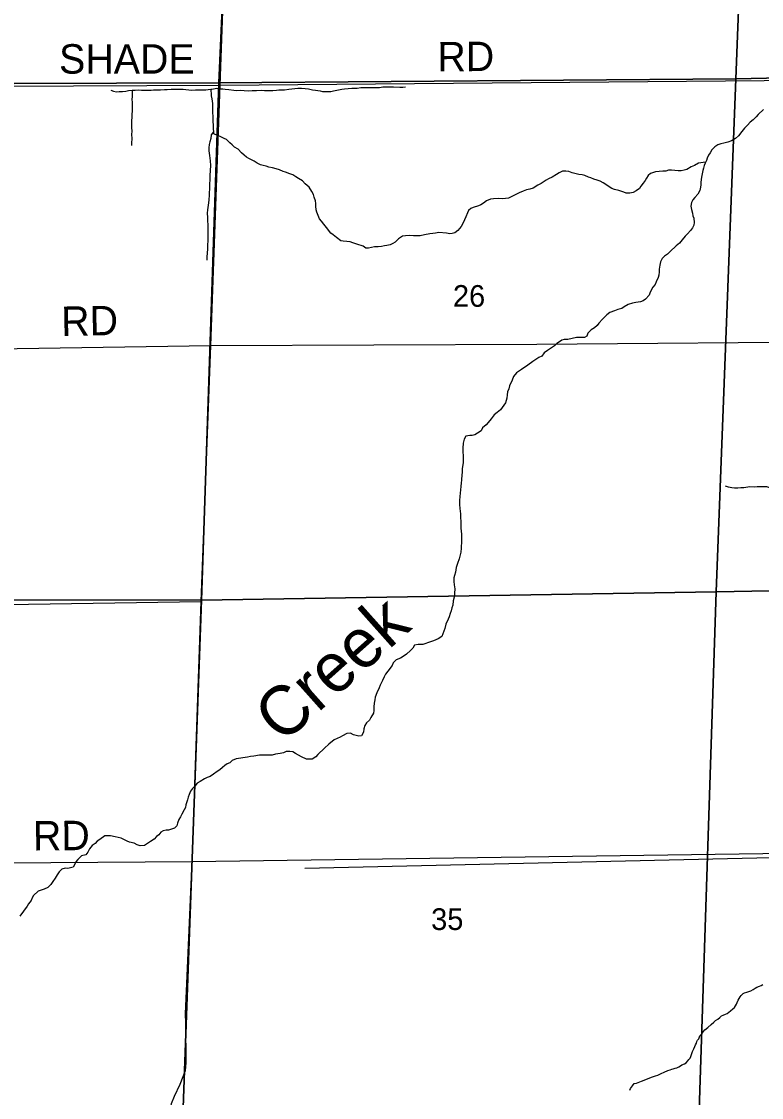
# Model space of a CAD drawing. Extents: x 1588073 to 2013523, y 1090242 to 1357120.
# Drawn here: x 1767971 to 1775515, y 1218338 to 1229306 of the extents above; entities that cross this region are included whole.
import ezdxf

# ---------------------------------------------------------------- set-up
doc = ezdxf.new("R2010")
doc.units = 0
for name, color, linetype in [('GM_X_County_Road', 7, 'Continuous'), ('GM_X_County_Road_Text', 7, 'Continuous'), ('GM_X_Minor_River', 7, 'Continuous'), ('GM_X_Minor_River_Text', 7, 'Continuous'), ('GM_X_Section', 7, 'Continuous'), ('GM_X_Section_Text', 7, 'Continuous'), ('GM_X_State_Route', 7, 'Continuous'), ('GM_X_Township_Road', 7, 'Continuous'), ('GM_X_Township_Road_Text', 7, 'Continuous')]:
    doc.layers.add(name, color=color, linetype=linetype)

msp = doc.modelspace()

# ---------------------------------------------------------------- linework, layer by layer
at = {"layer": 'GM_X_County_Road'}
for points in [[(1769996, 1228658), (1775940, 1228707), (1776587, 1228717), (1780517, 1228778)], [(1764760, 1228634), (1769996, 1228658)], [(1769711, 1220744), (1776257, 1220834), (1778549, 1220881), (1780065, 1220912), (1780133, 1220902), (1780135, 1220902)], [(1763464, 1220698), (1769711, 1220744)]]:
    msp.add_lwpolyline(points, dxfattribs=at)
at = {"layer": 'GM_X_Minor_River'}
msp.add_line((1770860, 1220676), (1778537, 1220848), dxfattribs=at)
for points in [[(1768882, 1228608), (1768908, 1228597), (1768938, 1228591), (1768966, 1228593), (1769000, 1228593), (1769034, 1228596), (1769063, 1228602), (1769099, 1228606), (1769129, 1228607), (1769167, 1228611), (1769193, 1228607), (1769227, 1228608), (1769255, 1228608), (1769293, 1228606), (1769317, 1228610), (1769343, 1228609), (1769387, 1228611), (1769429, 1228612), (1769456, 1228614), (1769498, 1228616), (1769530, 1228617), (1769560, 1228617), (1769586, 1228615), (1769618, 1228615), (1769646, 1228612), (1769708, 1228608), (1769744, 1228609), (1769768, 1228611), (1769826, 1228611), (1769850, 1228610), (1769875, 1228612), (1769927, 1228620), (1769961, 1228627), (1769995, 1228621), (1770025, 1228619), (1770049, 1228616), (1770085, 1228612), (1770135, 1228608), (1770165, 1228603), (1770205, 1228605), (1770241, 1228602), (1770283, 1228600), (1770324, 1228602), (1770368, 1228603), (1770416, 1228605), (1770450, 1228604), (1770496, 1228602), (1770532, 1228604), (1770572, 1228607), (1770596, 1228609), (1770652, 1228610), (1770697, 1228618), (1770757, 1228623), (1770789, 1228627), (1770825, 1228627), (1770863, 1228624), (1770897, 1228620), (1770937, 1228610), (1770969, 1228605), (1771015, 1228599), (1771039, 1228593), (1771089, 1228592), (1771123, 1228594), (1771151, 1228598), (1771186, 1228607), (1771236, 1228615), (1771264, 1228620), (1771338, 1228626), (1771394, 1228627), (1771430, 1228633), (1771454, 1228633), (1771509, 1228634), (1771537, 1228634), (1771581, 1228635), (1771621, 1228635), (1771655, 1228639), (1771685, 1228640), (1771719, 1228642), (1771763, 1228642), (1771827, 1228637), (1771859, 1228637), (1771886, 1228640)], [(1769095, 1228043), (1769097, 1228057), (1769098, 1228125), (1769097, 1228145), (1769098, 1228199), (1769096, 1228217), (1769097, 1228300), (1769098, 1228326), (1769100, 1228340), (1769101, 1228370), (1769103, 1228384), (1769104, 1228472), (1769103, 1228490), (1769101, 1228504), (1769102, 1228550), (1769102, 1228566), (1769104, 1228586), (1769104, 1228604)], [(1769906, 1228617), (1769902, 1228600), (1769904, 1228574), (1769906, 1228550), (1769910, 1228519), (1769915, 1228495), (1769917, 1228469), (1769919, 1228439), (1769918, 1228379), (1769920, 1228339), (1769920, 1228303), (1769928, 1228162)], [(1775536, 1228410), (1775481, 1228359), (1775461, 1228335), (1775429, 1228305), (1775400, 1228279), (1775372, 1228249), (1775342, 1228220), (1775315, 1228184), (1775281, 1228142), (1775248, 1228112), (1775208, 1228091), (1775170, 1228077), (1775130, 1228067), (1775099, 1228060), (1775069, 1228048), (1775039, 1228030), (1775009, 1227998), (1774990, 1227969), (1774976, 1227945), (1774962, 1227913), (1774953, 1227889), (1774939, 1227861), (1774931, 1227837), (1774923, 1227811), (1774918, 1227787), (1774902, 1227719), (1774899, 1227695), (1774895, 1227665), (1774895, 1227641), (1774893, 1227617), (1774886, 1227583), (1774866, 1227545), (1774835, 1227513), (1774815, 1227487), (1774801, 1227461), (1774794, 1227425), (1774802, 1227389), (1774812, 1227351), (1774816, 1227325), (1774825, 1227301), (1774829, 1227256), (1774825, 1227230), (1774812, 1227204), (1774792, 1227175), (1774762, 1227143), (1774735, 1227117), (1774705, 1227081), (1774678, 1227045), (1774646, 1227020), (1774585, 1226962), (1774557, 1226936), (1774527, 1226913), (1774502, 1226889), (1774484, 1226855)], [(1769927, 1228180), (1769906, 1228151), (1769900, 1228113), (1769891, 1228079), (1769885, 1228053), (1769881, 1228017), (1769882, 1227987), (1769886, 1227942), (1769893, 1227886), (1769897, 1227838), (1769896, 1227788), (1769892, 1227738), (1769890, 1227702), (1769889, 1227640), (1769887, 1227596), (1769884, 1227564), (1769884, 1227537), (1769881, 1227487), (1769877, 1227457), (1769869, 1227409), (1769868, 1227385), (1769864, 1227353), (1769866, 1227309), (1769867, 1227267), (1769869, 1227241), (1769869, 1227199), (1769870, 1227163), (1769870, 1227125), (1769872, 1227097), (1769869, 1227066), (1769867, 1227032), (1769866, 1226986), (1769864, 1226948), (1769862, 1226904), (1769859, 1226872)], [(1771571, 1227008), (1771539, 1227002), (1771510, 1226996), (1771482, 1226995), (1771453, 1227015), (1771389, 1227036), (1771349, 1227050), (1771321, 1227060), (1771289, 1227065), (1771249, 1227067), (1771225, 1227071), (1771181, 1227104), (1771149, 1227132), (1771123, 1227150), (1771082, 1227207), (1771052, 1227239), (1771028, 1227270), (1771010, 1227294), (1770997, 1227330), (1770981, 1227362), (1770975, 1227388), (1770973, 1227423), (1770970, 1227451), (1770968, 1227479), (1770956, 1227515), (1770949, 1227543), (1770931, 1227573), (1770905, 1227616), (1770863, 1227650), (1770836, 1227682), (1770794, 1227705), (1770768, 1227723), (1770738, 1227744), (1770706, 1227754), (1770664, 1227772), (1770638, 1227777), (1770600, 1227795), (1770566, 1227805), (1770530, 1227814), (1770494, 1227820), (1770464, 1227830), (1770434, 1227839), (1770408, 1227845), (1770372, 1227861), (1770344, 1227884), (1770289, 1227910), (1770265, 1227923), (1770241, 1227945), (1770213, 1227967), (1770179, 1228006), (1770143, 1228024), (1770120, 1228050), (1770096, 1228071), (1770060, 1228103), (1770036, 1228113), (1770002, 1228130), (1769974, 1228144), (1769946, 1228156), (1769918, 1228169)], [(1774945, 1227873), (1774871, 1227861), (1774833, 1227840), (1774798, 1227824), (1774754, 1227798), (1774728, 1227791), (1774696, 1227785), (1774664, 1227783), (1774630, 1227788), (1774598, 1227790), (1774568, 1227792), (1774541, 1227782), (1774509, 1227781), (1774473, 1227777), (1774433, 1227774), (1774383, 1227758), (1774359, 1227736), (1774342, 1227710), (1774328, 1227686), (1774308, 1227658), (1774285, 1227629), (1774271, 1227605), (1774237, 1227579), (1774206, 1227563), (1774174, 1227556), (1774136, 1227558), (1774112, 1227566), (1774062, 1227583), (1774016, 1227595), (1773990, 1227605), (1773950, 1227628), (1773927, 1227644), (1773899, 1227662), (1773869, 1227679), (1773839, 1227689), (1773807, 1227699), (1773775, 1227712), (1773751, 1227720), (1773715, 1227738), (1773687, 1227743), (1773651, 1227745), (1773583, 1227764), (1773551, 1227776), (1773521, 1227782), (1773487, 1227779), (1773451, 1227763), (1773426, 1227747), (1773380, 1227718), (1773344, 1227704), (1773318, 1227690), (1773267, 1227655), (1773235, 1227637), (1773188, 1227607), (1773152, 1227596), (1773120, 1227590), (1773086, 1227576), (1773044, 1227559), (1773005, 1227539), (1772971, 1227521), (1772935, 1227504), (1772875, 1227500), (1772831, 1227501), (1772784, 1227499), (1772752, 1227495), (1772710, 1227478), (1772680, 1227456), (1772654, 1227438), (1772629, 1227428), (1772577, 1227409), (1772553, 1227401), (1772529, 1227381), (1772516, 1227355), (1772500, 1227315), (1772488, 1227283), (1772473, 1227253), (1772453, 1227218), (1772418, 1227176), (1772388, 1227152), (1772362, 1227144), (1772336, 1227143), (1772302, 1227147), (1772226, 1227156), (1772190, 1227148), (1772163, 1227144), (1772133, 1227143), (1772079, 1227131), (1772035, 1227123), (1772001, 1227122), (1771967, 1227122), (1771923, 1227125), (1771887, 1227123), (1771854, 1227119), (1771816, 1227092), (1771782, 1227058), (1771755, 1227042), (1771729, 1227028), (1771695, 1227023), (1771671, 1227019), (1771641, 1227013), (1771607, 1227009), (1771571, 1227008)], [(1774484, 1226855), (1774478, 1226823), (1774471, 1226783), (1774471, 1226753), (1774469, 1226719), (1774462, 1226695), (1774442, 1226651), (1774430, 1226625), (1774407, 1226597), (1774379, 1226547), (1774368, 1226515), (1774332, 1226477), (1774308, 1226458), (1774282, 1226450), (1774235, 1226442), (1774199, 1226435), (1774157, 1226421), (1774115, 1226399), (1774091, 1226382), (1774050, 1226370), (1774016, 1226358), (1773970, 1226339), (1773938, 1226317), (1773895, 1226273), (1773858, 1226230), (1773840, 1226206), (1773814, 1226184), (1773778, 1226162), (1773745, 1226128), (1773733, 1226098), (1773709, 1226085), (1773630, 1226085), (1773584, 1226074), (1773540, 1226064), (1773504, 1226063), (1773478, 1226059), (1773454, 1226041), (1773427, 1226023), (1773403, 1226001), (1773365, 1225972), (1773334, 1225952), (1773298, 1225928), (1773274, 1225894), (1773244, 1225881), (1773185, 1225841), (1773133, 1225802), (1773068, 1225760), (1773017, 1225725), (1772985, 1225687), (1772973, 1225649), (1772946, 1225593), (1772938, 1225563), (1772927, 1225531), (1772923, 1225499), (1772919, 1225467), (1772906, 1225419), (1772872, 1225373), (1772853, 1225349), (1772819, 1225320), (1772791, 1225298), (1772758, 1225256), (1772730, 1225220), (1772709, 1225194), (1772671, 1225163), (1772657, 1225133), (1772618, 1225109), (1772592, 1225093), (1772566, 1225085), (1772540, 1225086), (1772502, 1225078), (1772484, 1225050), (1772475, 1225008), (1772471, 1224958), (1772470, 1224920), (1772474, 1224878), (1772473, 1224810), (1772471, 1224786), (1772465, 1224750), (1772462, 1224710), (1772460, 1224684), (1772457, 1224633), (1772453, 1224599), (1772451, 1224569), (1772446, 1224529), (1772442, 1224501), (1772440, 1224461), (1772435, 1224427), (1772437, 1224381), (1772438, 1224341), (1772446, 1224287), (1772447, 1224245), (1772449, 1224211), (1772451, 1224187), (1772450, 1224140), (1772456, 1224080), (1772455, 1224012), (1772455, 1223988), (1772453, 1223960), (1772452, 1223936), (1772450, 1223898), (1772444, 1223868)], [(1775658, 1224544), (1775622, 1224544), (1775598, 1224551), (1775568, 1224561), (1775472, 1224562), (1775444, 1224560), (1775396, 1224561), (1775335, 1224553), (1775303, 1224551), (1775273, 1224550), (1775239, 1224550), (1775213, 1224552), (1775179, 1224559), (1775147, 1224569)], [(1772444, 1223868), (1772433, 1223830), (1772415, 1223782), (1772402, 1223740), (1772394, 1223692), (1772384, 1223660), (1772377, 1223634), (1772377, 1223598), (1772381, 1223564), (1772388, 1223522), (1772386, 1223477), (1772384, 1223451), (1772373, 1223401), (1772367, 1223357), (1772358, 1223329), (1772352, 1223299), (1772342, 1223271), (1772331, 1223239), (1772319, 1223212), (1772298, 1223162), (1772286, 1223118), (1772267, 1223064), (1772257, 1223038), (1772217, 1223014), (1772170, 1222992), (1772142, 1222983), (1772064, 1222957), (1772040, 1222954), (1772014, 1222956), (1771976, 1222948), (1771961, 1222918), (1771935, 1222895), (1771896, 1222857), (1771862, 1222833), (1771834, 1222817), (1771790, 1222800), (1771761, 1222768), (1771751, 1222740), (1771706, 1222682), (1771682, 1222654), (1771668, 1222625), (1771651, 1222589), (1771627, 1222541), (1771616, 1222515), (1771594, 1222463), (1771577, 1222417), (1771573, 1222391), (1771565, 1222359), (1771564, 1222321), (1771562, 1222281), (1771560, 1222257), (1771533, 1222211), (1771517, 1222185), (1771489, 1222157), (1771470, 1222129), (1771462, 1222095), (1771456, 1222063), (1771437, 1222025), (1771409, 1222020), (1771357, 1222036), (1771325, 1222053), (1771287, 1222049), (1771245, 1222023), (1771219, 1222011), (1771160, 1221984), (1771104, 1221940), (1771061, 1221899), (1770992, 1221833), (1770972, 1221809), (1770934, 1221786), (1770877, 1221786), (1770824, 1221809), (1770766, 1221844), (1770736, 1221862), (1770708, 1221866), (1770668, 1221863), (1770642, 1221851), (1770607, 1221845), (1770559, 1221836), (1770527, 1221828), (1770503, 1221826), (1770399, 1221827), (1770339, 1221816), (1770306, 1221812), (1770276, 1221808), (1770160, 1221791), (1770118, 1221774), (1770095, 1221750), (1770069, 1221740), (1770045, 1221722), (1770019, 1221700), (1769994, 1221679), (1769966, 1221661), (1769928, 1221633), (1769895, 1221611), (1769865, 1221600), (1769835, 1221586), (1769793, 1221560), (1769762, 1221541), (1769738, 1221511), (1769714, 1221487)], [(1769714, 1221487), (1769695, 1221461), (1769679, 1221425), (1769671, 1221399), (1769663, 1221371), (1769648, 1221321), (1769642, 1221295), (1769631, 1221269), (1769607, 1221225), (1769591, 1221200), (1769576, 1221170), (1769562, 1221134), (1769554, 1221108), (1769531, 1221084), (1769499, 1221072), (1769469, 1221062), (1769445, 1221063), (1769417, 1221057), (1769391, 1221043), (1769372, 1221015), (1769346, 1220997), (1769324, 1220972), (1769287, 1220948), (1769225, 1220906), (1769181, 1220903), (1769149, 1220913), (1769121, 1220929), (1769073, 1220942), (1769049, 1220952), (1768987, 1220981), (1768927, 1220996), (1768879, 1221004), (1768821, 1221005), (1768770, 1220969), (1768744, 1220951), (1768722, 1220927), (1768690, 1220906), (1768665, 1220872), (1768647, 1220838), (1768627, 1220812), (1768584, 1220802), (1768544, 1220765), (1768524, 1220741), (1768515, 1220717), (1768499, 1220687), (1768443, 1220672), (1768415, 1220674), (1768383, 1220664), (1768354, 1220638), (1768334, 1220608), (1768315, 1220573), (1768291, 1220539), (1768271, 1220509), (1768240, 1220479), (1768202, 1220461), (1768142, 1220440), (1768093, 1220398), (1768079, 1220372), (1768069, 1220346), (1768044, 1220311), (1768030, 1220287), (1767953, 1220187)], [(1774172, 1218412), (1774180, 1218428), (1774190, 1218442), (1774201, 1218458), (1774217, 1218480), (1774239, 1218485), (1774257, 1218491), (1774291, 1218505), (1774318, 1218514), (1774342, 1218524), (1774368, 1218534), (1774394, 1218545), (1774414, 1218553), (1774434, 1218559), (1774458, 1218566), (1774491, 1218582), (1774523, 1218595), (1774559, 1218611), (1774583, 1218621), (1774599, 1218626), (1774614, 1218630), (1774634, 1218636), (1774650, 1218640), (1774672, 1218649), (1774690, 1218659), (1774704, 1218671), (1774730, 1218682), (1774747, 1218692), (1774763, 1218712), (1774775, 1218726), (1774787, 1218740), (1774794, 1218754), (1774806, 1218786), (1774813, 1218808), (1774825, 1218835), (1774835, 1218857), (1774842, 1218875), (1774852, 1218891), (1774854, 1218909), (1774863, 1218923), (1774875, 1218937), (1774887, 1218967), (1774906, 1218987), (1774920, 1219008), (1774938, 1219028), (1774969, 1219052), (1775003, 1219081), (1775028, 1219107), (1775046, 1219123), (1775068, 1219137), (1775090, 1219152), (1775107, 1219170), (1775125, 1219178), (1775149, 1219187), (1775165, 1219195), (1775183, 1219209), (1775200, 1219221), (1775222, 1219241), (1775238, 1219256), (1775259, 1219288), (1775267, 1219306), (1775277, 1219328), (1775296, 1219364), (1775306, 1219378), (1775329, 1219399), (1775343, 1219405), (1775365, 1219411), (1775387, 1219418), (1775407, 1219426), (1775429, 1219438), (1775450, 1219452), (1775466, 1219463), (1775494, 1219473), (1775510, 1219479), (1775528, 1219489)]]:
    msp.add_lwpolyline(points, dxfattribs=at)
at = {"layer": 'GM_X_Section'}
for points in [[(1775457, 1233993), (1780749, 1234119), (1780549, 1228839), (1775253, 1228721)], [(1770213, 1233839), (1775457, 1233993), (1775253, 1228721), (1769984, 1228681)], [(1764954, 1233927), (1770213, 1233839), (1769984, 1228681), (1764763, 1228664)], [(1775253, 1228721), (1780549, 1228839), (1780325, 1223590), (1775053, 1223493)], [(1769984, 1228681), (1775253, 1228721), (1775053, 1223493), (1769806, 1223409)], [(1764763, 1228664), (1769984, 1228681), (1769806, 1223409), (1764527, 1223413)], [(1780325, 1223590), (1780321, 1223516), (1780145, 1218307), (1774880, 1218204), (1775053, 1223493)], [(1769806, 1223409), (1775053, 1223493), (1774880, 1218204), (1774772, 1218207), (1769616, 1218140)], [(1769806, 1223409), (1769616, 1218140), (1769462, 1218143), (1764350, 1218132), (1764527, 1223413)]]:
    msp.add_lwpolyline(points, close=True, dxfattribs=at)
at = {"layer": 'GM_X_State_Route'}
for points in [[(1769646, 1219098), (1769644, 1219189), (1769711, 1220744), (1769803, 1223393), (1769901, 1226003), (1769996, 1228658), (1770092, 1231295), (1770290, 1236605), (1770292, 1236657)], [(1769484, 1218172), (1769499, 1218277), (1769530, 1218350), (1769588, 1218474), (1769643, 1218611), (1769651, 1218692), (1769646, 1219098)]]:
    msp.add_lwpolyline(points, dxfattribs=at)
at = {"layer": 'GM_X_Township_Road'}
for points in [[(1769901, 1226003), (1773223, 1226016), (1776510, 1226044), (1780210, 1226152), (1780437, 1226151), (1780455, 1226470)], [(1764632, 1225988), (1765949, 1225943), (1769901, 1226003)], [(1763176, 1223383), (1765837, 1223334), (1769803, 1223393)]]:
    msp.add_lwpolyline(points, dxfattribs=at)

# ---------------------------------------------------------------- texts
at = {"layer": 'GM_X_County_Road_Text'}
for s, rotation, p in [('SHADE', 0, (1768354, 1228775)), ('RD', 0.4936, (1772212, 1228797)), ('RD', 0.4936, (1768089, 1220855))]:
    msp.add_text(s, height=300, rotation=rotation, dxfattribs=at).set_placement(p)
at = {"layer": 'GM_X_Minor_River_Text'}
msp.add_text('Creek', height=500.3, rotation=41.6825, dxfattribs=at).set_placement((1770630, 1221933))
at = {"layer": 'GM_X_Section_Text'}
for s, p in [('26', (1772369, 1226398)), ('35', (1772147, 1220045))]:
    msp.add_text(s, height=221, rotation=0, dxfattribs=at).set_placement(p)
at = {"layer": 'GM_X_Township_Road_Text'}
msp.add_text('RD', height=300, rotation=0.9872, dxfattribs=at).set_placement((1768378, 1226100))

doc.saveas('drawing.dxf')
